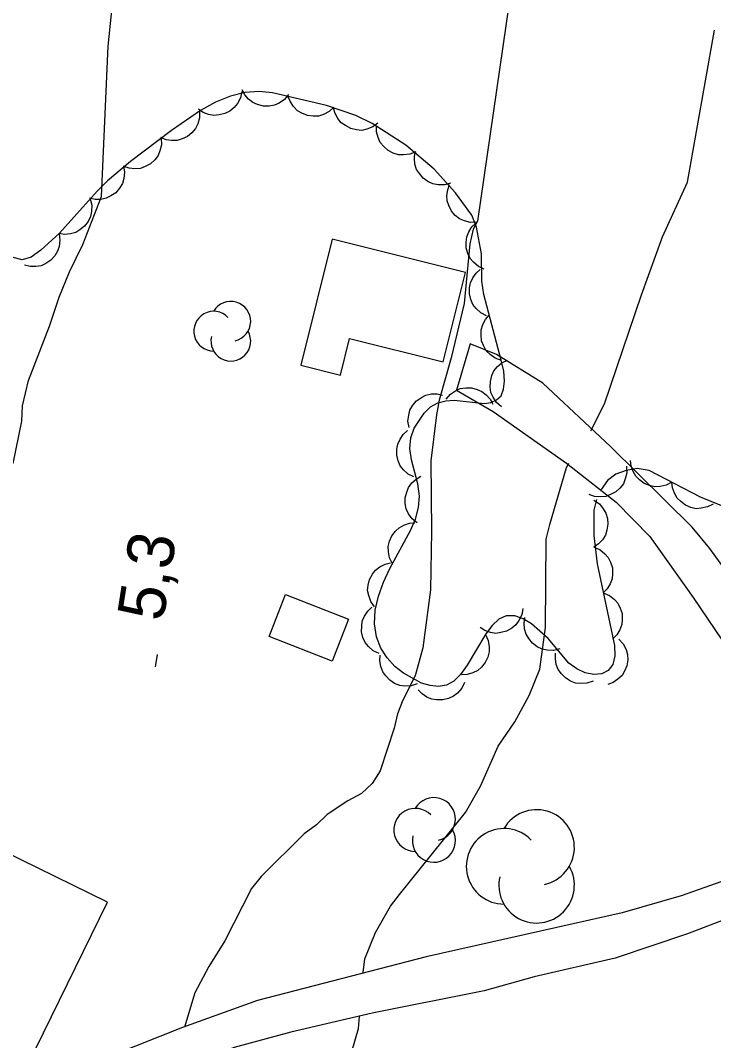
# Model space of a CAD drawing. Extents: x 282461 to 284471, y 5554090 to 5557646.
# Drawn here: x 283386 to 283430.5, y 5554882.8 to 5554948.3 of the extents above; entities that cross this region are included whole.
import ezdxf

# ---------------------------------------------------------------- set-up
doc = ezdxf.new("R2010")
doc.units = 0
for name, color, linetype in [('Niveau 1', 7, 'Continuous'), ('Niveau 19', 7, 'Continuous'), ('Niveau 2', 7, 'Continuous'), ('Niveau 3', 7, 'Continuous'), ('Niveau 31', 7, 'Continuous'), ('Niveau 44', 7, 'Continuous')]:
    doc.layers.add(name, color=color, linetype=linetype)

msp = doc.modelspace()

# ---------------------------------------------------------------- linework, layer by layer
at = {"layer": 'Niveau 1'}
for points in [[(283385.56, 5554919.83), (283386.11, 5554922.56), (283386.15, 5554923.54), (283386.54, 5554925.17), (283387.89, 5554928.65), (283388.51, 5554930.51), (283389.18, 5554932.14), (283390.03, 5554933.89), (283391.22, 5554936.97), (283391.65, 5554946.62), (283393.11, 5554960.76)], [(283417.39, 5554949.4), (283415.37, 5554935.39), (283415.09, 5554934.87), (283414.87, 5554933.94), (283414.51, 5554930.11), (283413.68, 5554926.63), (283412.9, 5554923.9), (283412.73, 5554922.97), (283412.36, 5554920.01), (283412.42, 5554915.5), (283412.34, 5554911.73), (283411.86, 5554908.02), (283411.36, 5554906.22), (283410.57, 5554904.65), (283410.23, 5554903.78), (283410.01, 5554902.85), (283409.11, 5554900.12), (283408.6, 5554899.3), (283407.91, 5554898.66), (283407.05, 5554898.19), (283405.72, 5554897.31), (283405.03, 5554896.66), (283404.23, 5554896.08), (283401.48, 5554893.33), (283400.85, 5554892.57), (283399.15, 5554889.2), (283398.12, 5554887.57), (283397.21, 5554885.88), (283396.55, 5554883.67)]]:
    msp.add_lwpolyline(points, dxfattribs=at)
at = {"layer": 'Niveau 19'}
for points in [[(283441.71, 5554898.7), (283437.91, 5554903.79), (283430.27, 5554914.38), (283429.15, 5554915.76), (283423.9, 5554920.93), (283419.56, 5554924.99), (283416.59, 5554926.83), (283414.9, 5554927.51), (283414.01, 5554924.55), (283416.37, 5554923.17), (283421.07, 5554919.86), (283424.27, 5554917.36), (283426.43, 5554915.15), (283429.21, 5554911.23), (283438.98, 5554896.81)], [(283446.58, 5554902.26), (283442.64, 5554899.34), (283438.8, 5554896.68), (283435.62, 5554894.97), (283432.87, 5554893.66), (283428.44, 5554892.1), (283424.64, 5554891.01), (283412.07, 5554888.18), (283401.24, 5554885.37), (283396.42, 5554883.65), (283391.95, 5554881.88), (283389.19, 5554880.12), (283387.3, 5554878.14), (283386.17, 5554876.22)], [(283443.65, 5554894.46), (283442.58, 5554894.35), (283439.68, 5554893.63), (283436.06, 5554892.42), (283428.84, 5554889.65), (283424.21, 5554888.1), (283419.01, 5554886.89), (283415.8, 5554886), (283408.61, 5554884.56), (283403.37, 5554883.35), (283399.74, 5554882.36), (283397.64, 5554881.54), (283395.2, 5554880.44), (283393.3, 5554879.14), (283390.86, 5554877.69), (283388.08, 5554875.17)]]:
    msp.add_lwpolyline(points, dxfattribs=at)
at = {"layer": 'Niveau 2'}
for points in [[(283422.63, 5554921.93), (283422.66, 5554921.98), (283423.52, 5554923.66), (283425.9, 5554930.67), (283427.25, 5554934.39), (283428.84, 5554937.89), (283430.58, 5554947.64)], [(283419.78, 5554914.99), (283420.01, 5554915.92), (283421.07, 5554919.58), (283421.23, 5554919.87)], [(283408.03, 5554887.18), (283408.14, 5554888.05), (283408.81, 5554889.74), (283409.78, 5554891.43), (283410.35, 5554892.19), (283414.59, 5554897.44), (283415.56, 5554899.13), (283416.69, 5554901.69), (283417.77, 5554903.27), (283418.68, 5554904.95), (283419.36, 5554906.64), (283419.73, 5554909.31), (283419.78, 5554914.99)], [(283406.16, 5554878.18), (283407.72, 5554883.58), (283407.78, 5554884.35)]]:
    msp.add_lwpolyline(points, dxfattribs=at)
at = {"layer": 'Niveau 3'}
msp.add_line((283394.7, 5554906.8), (283394.82, 5554907.59), dxfattribs=at)
at = {"layer": 'Niveau 31'}
for points in [[(283413.16, 5554926.37), (283414.59, 5554932.1), (283406.03, 5554934.23), (283404.02, 5554926.14), (283406.56, 5554925.51), (283407.14, 5554927.86), (283413.16, 5554926.37)], [(283406.03, 5554907.16), (283401.99, 5554908.74), (283403.03, 5554911.44), (283407.09, 5554909.86), (283406.03, 5554907.16)], [(283391.61, 5554891.69), (283380.46, 5554897.14), (283375.33, 5554886.65), (283386.48, 5554881.2), (283391.61, 5554891.69)]]:
    msp.add_lwpolyline(points, dxfattribs=at)
at = {"layer": 'Niveau 44'}
for points in [[(283423, 5554917.54), (283422.84, 5554916.84), (283422.84, 5554915.21), (283423.05, 5554913.41), (283424.15, 5554908.15), (283424.18, 5554907.49), (283424.05, 5554906.95), (283423.76, 5554906.55), (283423.34, 5554906.34), (283422.83, 5554906.29), (283422.28, 5554906.41), (283421.73, 5554906.66), (283421.23, 5554907.03), (283419.9, 5554908.61), (283418.84, 5554909.56), (283418.3, 5554909.88), (283417.75, 5554910.06), (283417.21, 5554910.06), (283416.74, 5554909.85), (283416.31, 5554909.44), (283415.9, 5554908.9), (283414.71, 5554906.89), (283414.28, 5554906.3), (283413.84, 5554905.87), (283413.37, 5554905.61), (283412.87, 5554905.53), (283412.33, 5554905.59), (283411.77, 5554905.74), (283410.62, 5554906.38), (283410.06, 5554906.81), (283409.56, 5554907.36), (283409.15, 5554907.99), (283408.88, 5554908.71), (283408.75, 5554909.54), (283408.8, 5554910.42), (283409, 5554911.32), (283409.33, 5554912.22), (283409.73, 5554913.1), (283411.07, 5554915.53), (283411.38, 5554916.27), (283411.57, 5554917.01), (283411.63, 5554917.75), (283411.53, 5554918.53), (283411.13, 5554920.08), (283411.03, 5554920.8), (283411.09, 5554921.48), (283411.3, 5554922.1), (283411.93, 5554923.07), (283412.34, 5554923.47), (283412.82, 5554923.73), (283413.33, 5554923.87), (283413.86, 5554923.91), (283415.81, 5554923.7), (283416.21, 5554923.76), (283416.59, 5554923.92), (283416.89, 5554924.19), (283417.03, 5554924.6), (283417.09, 5554925.13), (283417.05, 5554925.76), (283416.89, 5554926.48), (283415.76, 5554930.68), (283415.64, 5554931.55), (283415.62, 5554933.3), (283415.31, 5554935.01), (283415, 5554935.77), (283413.96, 5554937.21), (283412.58, 5554938.73), (283410.77, 5554940.26), (283408.61, 5554941.65), (283407.56, 5554942.17), (283405.67, 5554942.81), (283402.21, 5554943.62), (283401.34, 5554943.71), (283400.43, 5554943.65), (283399.5, 5554943.41), (283398.55, 5554943.02), (283397.59, 5554942.49), (283395.71, 5554941.21), (283393.09, 5554939.23), (283391.62, 5554937.97), (283390.94, 5554937.32), (283388.53, 5554934.62), (283387.34, 5554933.53), (283386.71, 5554933.09), (283386.13, 5554932.92), (283385.55, 5554933.05)], [(283400.23, 5554943.71), (283400.14, 5554943.3), (283399.95, 5554942.94), (283399.75, 5554942.68), (283399.47, 5554942.46), (283399.14, 5554942.29), (283398.77, 5554942.21), (283398.44, 5554942.17), (283398.1, 5554942.24), (283397.75, 5554942.37), (283397.45, 5554942.57)], [(283403.24, 5554943.51), (283402.98, 5554943.19), (283402.64, 5554942.97), (283402.34, 5554942.83), (283401.99, 5554942.77), (283401.62, 5554942.78), (283401.25, 5554942.88), (283400.95, 5554943), (283400.67, 5554943.23), (283400.43, 5554943.5), (283400.26, 5554943.82)], [(283406.14, 5554942.7), (283405.84, 5554942.42), (283405.47, 5554942.24), (283405.16, 5554942.13), (283404.81, 5554942.12), (283404.44, 5554942.18), (283404.09, 5554942.33), (283403.8, 5554942.48), (283403.56, 5554942.74), (283403.35, 5554943.05), (283403.22, 5554943.38)], [(283397.51, 5554942.44), (283397.52, 5554942.02), (283397.4, 5554941.63), (283397.26, 5554941.33), (283397.03, 5554941.06), (283396.74, 5554940.83), (283396.4, 5554940.67), (283396.09, 5554940.57), (283395.73, 5554940.56), (283395.37, 5554940.62), (283395.03, 5554940.75)], [(283408.97, 5554941.69), (283408.64, 5554941.44), (283408.26, 5554941.3), (283407.94, 5554941.22), (283407.59, 5554941.25), (283407.23, 5554941.34), (283406.89, 5554941.52), (283406.62, 5554941.7), (283406.4, 5554941.98), (283406.23, 5554942.31), (283406.13, 5554942.65)], [(283411.4, 5554939.85), (283411.02, 5554939.69), (283410.62, 5554939.64), (283410.29, 5554939.65), (283409.95, 5554939.76), (283409.62, 5554939.93), (283409.34, 5554940.19), (283409.12, 5554940.43), (283408.98, 5554940.76), (283408.89, 5554941.12), (283408.88, 5554941.48)], [(283395.06, 5554940.72), (283395.08, 5554940.3), (283394.98, 5554939.9), (283394.86, 5554939.6), (283394.64, 5554939.32), (283394.37, 5554939.07), (283394.03, 5554938.9), (283393.72, 5554938.78), (283393.37, 5554938.75), (283393, 5554938.79), (283392.66, 5554938.91)], [(283413.64, 5554937.84), (283413.24, 5554937.72), (283412.83, 5554937.73), (283412.5, 5554937.78), (283412.18, 5554937.93), (283411.88, 5554938.15), (283411.64, 5554938.44), (283411.45, 5554938.71), (283411.35, 5554939.05), (283411.31, 5554939.41), (283411.35, 5554939.77)], [(283392.63, 5554938.94), (283392.7, 5554938.53), (283392.65, 5554938.12), (283392.57, 5554937.8), (283392.38, 5554937.5), (283392.14, 5554937.22), (283391.82, 5554937.01), (283391.53, 5554936.86), (283391.19, 5554936.79), (283390.81, 5554936.79), (283390.46, 5554936.86)], [(283415.33, 5554935.32), (283414.91, 5554935.3), (283414.52, 5554935.41), (283414.21, 5554935.54), (283413.94, 5554935.76), (283413.7, 5554936.04), (283413.53, 5554936.39), (283413.42, 5554936.69), (283413.4, 5554937.04), (283413.45, 5554937.41), (283413.57, 5554937.75)], [(283390.5, 5554936.83), (283390.6, 5554936.42), (283390.58, 5554936.02), (283390.52, 5554935.69), (283390.36, 5554935.38), (283390.14, 5554935.08), (283389.84, 5554934.84), (283389.57, 5554934.67), (283389.23, 5554934.58), (283388.86, 5554934.54), (283388.5, 5554934.59)], [(283415.8, 5554932.32), (283415.42, 5554932.48), (283415.11, 5554932.75), (283414.89, 5554933), (283414.74, 5554933.31), (283414.64, 5554933.67), (283414.64, 5554934.05), (283414.67, 5554934.38), (283414.81, 5554934.7), (283415.01, 5554935.02), (283415.26, 5554935.27)], [(283388.5, 5554934.59), (283388.56, 5554934.18), (283388.5, 5554933.77), (283388.41, 5554933.46), (283388.22, 5554933.16), (283387.97, 5554932.89), (283387.65, 5554932.68), (283387.35, 5554932.53), (283387.01, 5554932.48), (283386.64, 5554932.48), (283386.28, 5554932.56)], [(283415.95, 5554929.32), (283415.57, 5554929.5), (283415.28, 5554929.78), (283415.07, 5554930.04), (283414.93, 5554930.36), (283414.85, 5554930.72), (283414.86, 5554931.11), (283414.91, 5554931.43), (283415.06, 5554931.75), (283415.27, 5554932.05), (283415.54, 5554932.29)], [(283416.9, 5554926.46), (283416.5, 5554926.59), (283416.17, 5554926.83), (283415.93, 5554927.06), (283415.76, 5554927.36), (283415.63, 5554927.71), (283415.59, 5554928.09), (283415.6, 5554928.42), (283415.71, 5554928.75), (283415.88, 5554929.08), (283416.12, 5554929.35)], [(283416.9, 5554923.48), (283416.59, 5554923.75), (283416.37, 5554924.1), (283416.23, 5554924.4), (283416.18, 5554924.74), (283416.19, 5554925.11), (283416.29, 5554925.48), (283416.42, 5554925.78), (283416.64, 5554926.06), (283416.92, 5554926.3), (283417.24, 5554926.46)], [(283413.35, 5554923.96), (283413.62, 5554924.28), (283413.96, 5554924.5), (283414.26, 5554924.65), (283414.61, 5554924.7), (283414.98, 5554924.69), (283415.35, 5554924.59), (283415.65, 5554924.47), (283415.92, 5554924.24), (283416.17, 5554923.96), (283416.34, 5554923.64)], [(283410.98, 5554922.14), (283410.9, 5554922.55), (283410.95, 5554922.95), (283411.03, 5554923.27), (283411.21, 5554923.58), (283411.45, 5554923.86), (283411.77, 5554924.07), (283412.05, 5554924.23), (283412.4, 5554924.3), (283412.77, 5554924.31), (283413.12, 5554924.23)], [(283411.28, 5554918.98), (283410.91, 5554919.16), (283410.61, 5554919.44), (283410.4, 5554919.69), (283410.27, 5554920.02), (283410.18, 5554920.38), (283410.19, 5554920.76), (283410.24, 5554921.09), (283410.39, 5554921.4), (283410.6, 5554921.71), (283410.87, 5554921.95)], [(283427.84, 5554918.64), (283427.48, 5554918.44), (283427.08, 5554918.36), (283426.75, 5554918.34), (283426.4, 5554918.42), (283426.06, 5554918.56), (283425.76, 5554918.79), (283425.52, 5554919.02), (283425.35, 5554919.32), (283425.23, 5554919.67), (283425.19, 5554920.03)], [(283424.92, 5554919.66), (283424.95, 5554919.24), (283424.85, 5554918.85), (283424.73, 5554918.54), (283424.51, 5554918.26), (283424.24, 5554918.02), (283423.9, 5554917.84), (283423.6, 5554917.72), (283423.24, 5554917.69), (283422.87, 5554917.73), (283422.53, 5554917.85)], [(283432.99, 5554916.34), (283429.67, 5554917.68), (283426.39, 5554919.4), (283425.62, 5554919.52), (283424.9, 5554919.4), (283424.25, 5554919.15), (283423.71, 5554918.74), (283423.3, 5554918.17)], [(283411.49, 5554916.03), (283411.16, 5554916.29), (283410.93, 5554916.62), (283410.79, 5554916.92), (283410.72, 5554917.27), (283410.72, 5554917.64), (283410.82, 5554918.01), (283410.93, 5554918.31), (283411.15, 5554918.59), (283411.42, 5554918.84), (283411.73, 5554919.02)], [(283430.5, 5554917.24), (283430.13, 5554917.05), (283429.73, 5554916.97), (283429.4, 5554916.94), (283429.06, 5554917.02), (283428.72, 5554917.17), (283428.42, 5554917.4), (283428.18, 5554917.62), (283428.01, 5554917.93), (283427.88, 5554918.28), (283427.84, 5554918.64)], [(283422.84, 5554917.48), (283423.19, 5554917.25), (283423.44, 5554916.93), (283423.61, 5554916.65), (283423.7, 5554916.31), (283423.74, 5554915.94), (283423.67, 5554915.56), (283423.58, 5554915.25), (283423.39, 5554914.95), (283423.14, 5554914.68), (283422.84, 5554914.48)], [(283409.9, 5554913.41), (283409.71, 5554913.78), (283409.64, 5554914.18), (283409.62, 5554914.51), (283409.71, 5554914.85), (283409.86, 5554915.19), (283410.1, 5554915.49), (283410.33, 5554915.72), (283410.64, 5554915.89), (283410.99, 5554916.01), (283411.35, 5554916.04)], [(283422.83, 5554914.47), (283423.22, 5554914.31), (283423.53, 5554914.05), (283423.76, 5554913.81), (283423.91, 5554913.5), (283424.02, 5554913.14), (283424.04, 5554912.76), (283424.01, 5554912.43), (283423.88, 5554912.11), (283423.69, 5554911.79), (283423.44, 5554911.53)], [(283408.75, 5554910.64), (283408.51, 5554910.98), (283408.38, 5554911.37), (283408.31, 5554911.69), (283408.34, 5554912.04), (283408.44, 5554912.4), (283408.63, 5554912.73), (283408.82, 5554912.99), (283409.1, 5554913.2), (283409.44, 5554913.37), (283409.78, 5554913.46)], [(283423.44, 5554911.53), (283423.83, 5554911.37), (283424.15, 5554911.12), (283424.37, 5554910.87), (283424.53, 5554910.56), (283424.64, 5554910.21), (283424.65, 5554909.82), (283424.63, 5554909.5), (283424.5, 5554909.17), (283424.31, 5554908.85), (283424.06, 5554908.59)], [(283409.05, 5554907.64), (283408.67, 5554907.82), (283408.37, 5554908.09), (283408.15, 5554908.35), (283408.01, 5554908.67), (283407.92, 5554909.03), (283407.93, 5554909.41), (283407.97, 5554909.73), (283408.11, 5554910.05), (283408.32, 5554910.36), (283408.58, 5554910.61)], [(283418.27, 5554910.54), (283418.2, 5554910.12), (283418.02, 5554909.76), (283417.83, 5554909.49), (283417.56, 5554909.27), (283417.23, 5554909.09), (283416.86, 5554908.99), (283416.54, 5554908.94), (283416.19, 5554909), (283415.84, 5554909.12), (283415.53, 5554909.31)], [(283420.64, 5554907.95), (283420.24, 5554907.84), (283419.83, 5554907.86), (283419.51, 5554907.92), (283419.19, 5554908.08), (283418.9, 5554908.31), (283418.66, 5554908.61), (283418.48, 5554908.88), (283418.39, 5554909.22), (283418.36, 5554909.59), (283418.41, 5554909.95)], [(283415.87, 5554908.86), (283416.05, 5554908.48), (283416.11, 5554908.08), (283416.12, 5554907.75), (283416.02, 5554907.41), (283415.86, 5554907.07), (283415.61, 5554906.78), (283415.38, 5554906.56), (283415.06, 5554906.4), (283414.71, 5554906.3), (283414.35, 5554906.27)], [(283424.44, 5554908.57), (283424.72, 5554908.26), (283424.9, 5554907.9), (283425, 5554907.58), (283425.01, 5554907.23), (283424.95, 5554906.86), (283424.8, 5554906.51), (283424.64, 5554906.23), (283424.38, 5554905.99), (283424.08, 5554905.78), (283423.74, 5554905.65)], [(283422.78, 5554905.88), (283422.39, 5554905.74), (283421.98, 5554905.72), (283421.65, 5554905.75), (283421.33, 5554905.88), (283421.01, 5554906.08), (283420.75, 5554906.35), (283420.55, 5554906.61), (283420.42, 5554906.94), (283420.36, 5554907.31), (283420.37, 5554907.67)], [(283411.5, 5554905.7), (283411.1, 5554905.57), (283410.7, 5554905.56), (283410.37, 5554905.6), (283410.04, 5554905.73), (283409.73, 5554905.93), (283409.47, 5554906.21), (283409.28, 5554906.47), (283409.16, 5554906.81), (283409.1, 5554907.17), (283409.12, 5554907.53)], [(283414.52, 5554905.79), (283414.35, 5554905.42), (283414.07, 5554905.11), (283413.82, 5554904.9), (283413.5, 5554904.76), (283413.14, 5554904.67), (283412.76, 5554904.67), (283412.43, 5554904.71), (283412.11, 5554904.85), (283411.81, 5554905.06), (283411.56, 5554905.32)]]:
    msp.add_lwpolyline(points, dxfattribs=at)
for centre, radius, start, end in [((283399.528, 5554928.967), 1.275, 282.26917, 149.72625), ((283398.431, 5554928.33), 1.275, 44.11537, 269.80396), ((283399.528, 5554927.692), 1.275, 166.93686, 29.62122), ((283412.564, 5554897.016), 1.383, 282.26917, 149.72625), ((283411.374, 5554896.325), 1.383, 44.11537, 269.80396), ((283419.157, 5554895.199), 2.425, 282.26917, 149.72625), ((283412.564, 5554895.633), 1.383, 166.93686, 29.62122), ((283417.071, 5554893.987), 2.425, 44.11537, 269.80396), ((283419.157, 5554892.774), 2.425, 166.93686, 29.62122)]:
    msp.add_arc(centre, radius, start, end, dxfattribs=at)

# ---------------------------------------------------------------- texts
at = {"layer": 'Niveau 3'}
msp.add_text('5,3  ', height=3, rotation=81.09575, dxfattribs=at).set_placement((283395.18, 5554909.64))

doc.saveas('drawing.dxf')
